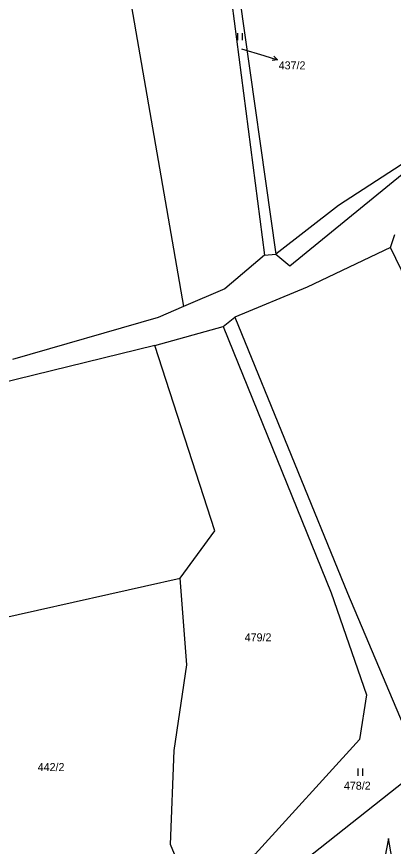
# Model space of a CAD drawing. Extents: x -680203 to -673936, y -1102717 to -1093650.
# Drawn here: x -679847.8 to -679767.8, y -1098550.5 to -1098374.2 of the extents above; entities that cross this region are included whole.
import ezdxf

# ---------------------------------------------------------------- set-up
doc = ezdxf.new("R2010")
doc.units = 0
for name, color, linetype in [('SOxx02xx_Staničení_Popis10', 7, 'Continuous'), ('SOxxxxxx_Koleje_hlavní_body_Popis10', 7, 'Continuous'), ('SOxxxxxx_Osa_bod_P', 7, 'Continuous'), ('x_prac', 7, 'Continuous')]:
    doc.layers.add(name, color=color, linetype=linetype)

msp = doc.modelspace()

# ---------------------------------------------------------------- linework, layer by layer
at = {"layer": 'SOxx02xx_Staničení_Popis10'}
for p, q in [((-679800.09, -1098381.06), (-679795.32, -1098382.48)), ((-679795.32, -1098382.48), (-679792.45, -1098383.36)), ((-679792.45, -1098383.36), (-679793.26, -1098382.59)), ((-679792.45, -1098383.36), (-679793.55, -1098383.54))]:
    msp.add_line(p, q, dxfattribs=at)
at = {"layer": 'SOxxxxxx_Koleje_hlavní_body_Popis10'}
for p, q in [((-679800.87, -1098379.18), (-679800.87, -1098377.68)), ((-679799.87, -1098379.18), (-679799.87, -1098377.68)), ((-679775.3, -1098535.48), (-679775.3, -1098533.98)), ((-679774.3, -1098535.48), (-679774.3, -1098533.98)), ((-679768.89, -1098548.85), (-679769.64, -1098552.85)), ((-679768.14, -1098552.85), (-679768.89, -1098548.85))]:
    msp.add_line(p, q, dxfattribs=at)
at = {"layer": 'x_prac'}
for p, q in [((-679805.68, -1098333.71), (-679792.83, -1098424.64)), ((-679768.48, -1098423.22), (-679767.54, -1098420.5)), ((-679795.22, -1098424.91), (-679792.83, -1098424.64)), ((-679812.42, -1098435.8), (-679817.82, -1098438.12)), ((-679817.82, -1098438.12), (-679848.73, -1098447.02)), ((-679803.98, -1098440.04), (-679801.48, -1098438.08)), ((-679818.48, -1098444.04), (-679803.98, -1098440.04)), ((-679762.46, -1098534.3), (-679794.21, -1098559.43))]:
    msp.add_line(p, q, dxfattribs=at)
for points in [[(-679838.77, -1098291.34), (-679824.66, -1098365.11), (-679812.42, -1098435.8)], [(-679805.68, -1098333.71), (-679807.11, -1098333.01), (-679795.22, -1098424.91)], [(-679726, -1098397.57), (-679742.04, -1098396.46), (-679759.52, -1098401.39), (-679779.53, -1098414.31), (-679792.83, -1098424.64)], [(-679792.83, -1098424.64), (-679789.85, -1098427.15), (-679765.95, -1098407.68), (-679758.76, -1098402.61), (-679741.76, -1098398.86), (-679725.7, -1098400.84)], [(-679768.48, -1098423.22), (-679786.16, -1098431.69), (-679801.48, -1098438.08)], [(-679764.99, -1098526.52), (-679732.48, -1098513.2), (-679737.04, -1098490.71), (-679747.59, -1098466.28), (-679768.48, -1098423.22)], [(-679795.22, -1098424.91), (-679803.65, -1098432.04), (-679812.42, -1098435.8)], [(-679801.48, -1098438.08), (-679777.59, -1098496.72), (-679764.99, -1098526.52)], [(-679803.98, -1098440.04), (-679781.04, -1098496.62), (-679773.55, -1098518.27), (-679775.02, -1098527.82), (-679797.22, -1098552.14), (-679812.14, -1098557.5)], [(-679818.48, -1098444.04), (-679866.23, -1098455.74), (-679894.54, -1098465.2), (-679912.25, -1098479.59)], [(-679813.15, -1098493.53), (-679805.79, -1098483.46), (-679818.48, -1098444.04)], [(-679891.26, -1098522.22), (-679858.61, -1098503.69), (-679813.15, -1098493.53)], [(-679812.14, -1098557.5), (-679815.19, -1098550.07), (-679814.36, -1098530.1), (-679811.72, -1098511.96), (-679813.15, -1098493.53)]]:
    msp.add_lwpolyline(points, dxfattribs=at)

# ---------------------------------------------------------------- texts
at = {"layer": 'SOxxxxxx_Osa_bod_P'}
for s, p in [('437/2', (-679792.2, -1098385.4)), ('479/2', (-679799.42, -1098506.94)), ('442/2', (-679843.37, -1098534.5)), ('478/2', (-679778.35, -1098538.46))]:
    msp.add_text(s, height=1.7, dxfattribs=at).set_placement(p)

doc.saveas('drawing.dxf')
